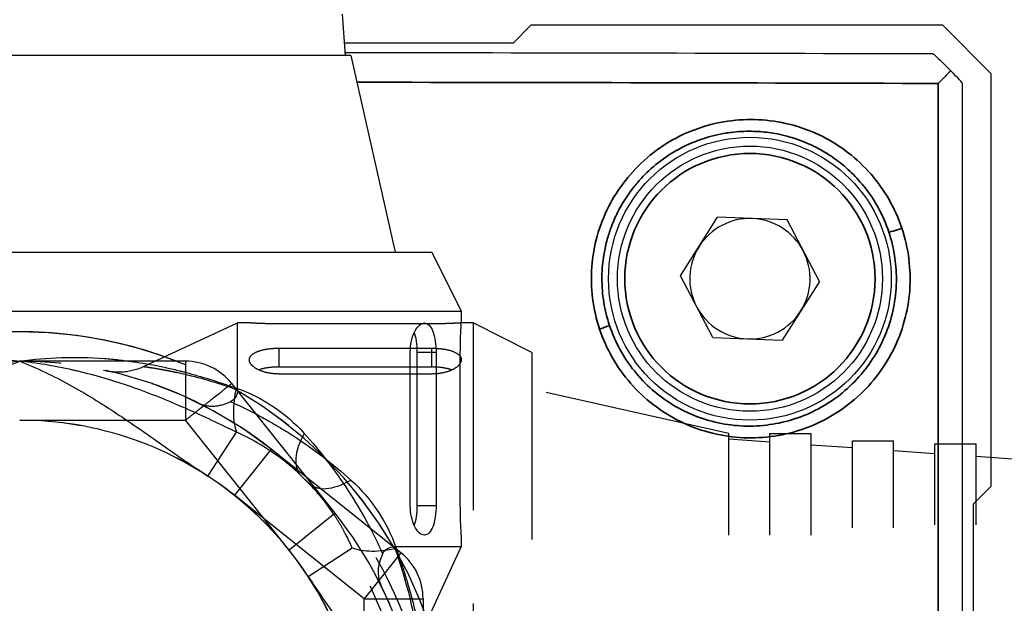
# Model space of a CAD drawing. Header units: millimetres. Extents: x 399 to 6233, y -1870 to 1602.
# Tile 376 of 656: x 4406 to 4423, y 631 to 641. Entities that reach past the tile are written whole.
import ezdxf

# ---------------------------------------------------------------- set-up
doc = ezdxf.new("R2010")
doc.units = ezdxf.units.MM
doc.linetypes.add('HIDDEN', pattern=[9.525, 6.35, -3.175])
doc.linetypes.add('SLD-實線', pattern=[0])
for name, color, linetype, lineweight in [('AM_5', 3, 'Continuous', 25), ('可見 (ISO)', 7, 'Continuous', 25), ('窄部可見 (ISO)', 7, 'Continuous', 35)]:
    doc.layers.add(name, color=color, linetype=linetype, lineweight=lineweight)
doc.layers.add('中繼線', color=7, linetype='Continuous')
doc.styles.add('尺寸標註', font='romans.shx', dxfattribs={"bigfont": 'CHINESET.SHX'})
doc.dimstyles.new('複本 CNS2-1$0', dxfattribs={"dimtxt": 2.5, "dimasz": 2, "dimexe": 1, "dimexo": 1, "dimgap": 1, "dimtad": 1, "dimtoh": 1, "dimdsep": 46, "dimtxsty": '尺寸標註', "dimcen": 0, "dimclrd": 2, "dimclre": 2, "dimclrt": 3, "dimadec": 0, "dimazin": 2, "dimtp": 0.1, "dimtm": 0.1, "dimtfac": 0.71, "dimtmove": 0, "dimatfit": 0, "dimfxl": 0, "dimlwd": 13, "dimlwe": 13, "dimarcsym": 0})

# ---------------------------------------------------------------- blocks, each defined once
blk = doc.blocks.new('*D163')
at = {"layer": 'AM_5', "color": 2, "lineweight": 13}
for p, q in [((4374.769, 632.897), (4374.769, 678.36)), ((4406.129, 663.439), (4406.129, 678.36)), ((4372.769, 677.36), (4339.245, 677.36)), ((4406.129, 677.36), (4374.769, 677.36)), ((4408.129, 677.36), (4410.129, 677.36))]:
    blk.add_line(p, q, dxfattribs=at)
at = {"layer": 'AM_5', "color": 2, "lineweight": -2}
for points in [[(4372.769, 677.693), (4372.769, 677.027), (4374.769, 677.36)], [(4408.129, 677.693), (4408.129, 677.027), (4406.129, 677.36)]]:
    blk.add_solid(points, dxfattribs=at)
at = {"layer": 'Defpoints', "color": 0, "lineweight": -2}
for p in [(4374.769, 677.36), (4406.129, 662.439), (4374.769, 631.897)]:
    blk.add_point(p, dxfattribs=at)
at = {"layer": 'AM_5', "color": 3, "insert": (4355.007, 682.348), "char_height": 2.5, "attachment_point": 5, "style": '尺寸標註'}
blk.add_mtext('WL\\P(空間保持至少100以上)', dxfattribs=at)
blk = doc.blocks.new('*D164')
at = {"layer": 'AM_5', "color": 2, "lineweight": 13}
for p, q in [((4444.103, 661.439), (4444.103, 664.108)), ((4444.103, 664.108), (4474.627, 664.108)), ((4410.948, 659.439), (4445.103, 659.439)), ((4444.103, 628.078), (4444.103, 659.439)), ((4441.49, 628.078), (4445.103, 628.078)), ((4444.103, 626.078), (4444.103, 624.078))]:
    blk.add_line(p, q, dxfattribs=at)
at = {"layer": 'AM_5', "color": 2, "lineweight": -2}
for points in [[(4443.77, 661.439), (4444.437, 661.439), (4444.103, 659.439)], [(4443.77, 626.078), (4444.437, 626.078), (4444.103, 628.078)]]:
    blk.add_solid(points, dxfattribs=at)
at = {"layer": 'Defpoints', "color": 0, "lineweight": -2}
for p in [(4409.948, 659.439), (4444.103, 659.439), (4440.49, 628.078)]:
    blk.add_point(p, dxfattribs=at)
at = {"layer": 'AM_5', "color": 3, "insert": (4459.865, 669.096), "char_height": 2.5, "attachment_point": 5, "style": '尺寸標註'}
blk.add_mtext('WW\\P(空間保持至少100以上)', dxfattribs=at)
blk = doc.blocks.new('90度接頭-側視')
for p, q in [((5.476, 12.74), (5.525, 12.04)), ((5.625, 12.04), (-5.625, 12.04)), ((5.625, 12.04), (6.375, 8.7)), ((-7, 8.7), (7, 8.7)), ((7, 8.7), (7.5, 7.7)), ((-7.5, 7.7), (7.5, 7.7)), ((7.5, 7.7), (7.5, 7.5)), ((6.633, 4.4), (6.633, 7)), ((7.071, 7), (6.752, 7)), ((6.752, 4.4), (6.752, 7)), ((7.071, 7), (7.071, 4.4)), ((7.483, 4.4), (7.483, 7)), ((3.195, 4.9), (3.682, 5.647)), ((6.752, 4.4), (7.071, 4.4)), ((7.5, 3.9), (7.5, 3.7)), ((7.5, 3.7), (6.362, 3.7)), ((6.76, 2.102), (7.5, 3.7)), ((6.14, 3.036), (6.14, 3.036))]:
    blk.add_line(p, q)
for radius, start, end in [(6.69, 73.7678, 73.7681), (5.85, 0, 56.8914), (6.85, 0, 45.7544)]:
    blk.add_arc((0, 0), radius, start, end)
for centre, major_axis, ratio, start_param, end_param in [((4.169, 6.393), (0.296, 0.955), 0.473491, 1.71655, 2.600464), ((5.477, 5.623), (-0.698, -0.716), 0.516783, 5.178714, 6.283185)]:
    blk.add_ellipse(centre, major_axis=major_axis, ratio=ratio, start_param=start_param, end_param=end_param)
for points, knots in [([(6.633, 7), (6.633, 7.064), (6.64, 7.132), (6.667, 7.255), (6.687, 7.311), (6.731, 7.399), (6.759, 7.437), (6.817, 7.488), (6.847, 7.5), (6.901, 7.5), (6.928, 7.488), (6.978, 7.438), (7, 7.399), (7.034, 7.31), (7.048, 7.254), (7.067, 7.131), (7.071, 7.064), (7.071, 7)], [-0.315449, -0.315449, -0.315449, -0.315449, -0.2961108, -0.2961108, -0.2767726, -0.2767726, -0.2563879, -0.2563879, -0.2360032, -0.2360032, -0.2159615, -0.2159615, -0.1959198, -0.1959198, -0.1768203, -0.1768203, -0.1577208, -0.1577208, -0.1577208, -0.1577208]), ([(7.483, 7), (7.483, 7.063), (7.484, 7.13), (7.487, 7.253), (7.49, 7.309), (7.494, 7.398), (7.496, 7.436), (7.499, 7.487), (7.5, 7.5), (7.5, 7.5)], [-0.30144527, -0.30144527, -0.30144527, -0.30144527, -0.28260494, -0.28260494, -0.2637646, -0.2637646, -0.24492428, -0.24492428, -0.22608395, -0.22608395, -0.22608395, -0.22608395]), ([(6.752, 7), (6.752, 7.064), (6.747, 7.131), (6.729, 7.248), (6.716, 7.298), (6.701, 7.339)], [-0.15843672, -0.15843672, -0.15843672, -0.15843672, -0.13931161, -0.13931161, -0.12225901, -0.12225901, -0.12225901, -0.12225901]), ([(-3.679, 6.393), (-3.518, 6.449), (-3.367, 6.499), (-3.226, 6.543), (-3.155, 6.565), (-3.087, 6.586), (-3.022, 6.605), (-2.989, 6.614), (-2.957, 6.623), (-2.926, 6.632), (-2.91, 6.636), (-2.895, 6.64), (-2.879, 6.645), (-2.872, 6.647), (-2.864, 6.649), (-2.857, 6.651), (-2.853, 6.652), (-2.849, 6.653), (-2.845, 6.654), (-2.842, 6.655), (-2.839, 6.655), (-2.834, 6.657), (-2.68, 6.698), (-2.526, 6.733), (-2.375, 6.764), (-2.299, 6.78), (-2.224, 6.794), (-2.149, 6.807), (-2.112, 6.814), (-2.075, 6.82), (-2.038, 6.826), (-2.019, 6.829), (-2, 6.832), (-1.982, 6.835), (-1.964, 6.837), (-1.947, 6.84), (-1.927, 6.843), (-1.606, 6.889), (-1.287, 6.913), (-0.972, 6.915), (-0.965, 6.915), (-0.957, 6.915), (-0.95, 6.915), (-0.87, 6.916), (-0.789, 6.915), (-0.709, 6.912), (-0.47, 6.904), (-0.233, 6.884), (0, 6.85)], [0, 0, 0, 0, 0.125, 0.125, 0.125, 0.1875, 0.1875, 0.1875, 0.21875, 0.21875, 0.21875, 0.234375, 0.234375, 0.234375, 0.242188, 0.242188, 0.242188, 0.246094, 0.246094, 0.246094, 0.25, 0.25, 0.25, 0.375, 0.375, 0.375, 0.4375, 0.4375, 0.4375, 0.46875, 0.46875, 0.46875, 0.484375, 0.484375, 0.484375, 0.5, 0.5, 0.5, 0.744385, 0.744385, 0.744385, 0.75, 0.75, 0.75, 0.8125, 0.8125, 0.8125, 1, 1, 1, 1]), ([(0, 6.85), (0.466, 6.917), (0.95, 6.933), (1.44, 6.896), (1.521, 6.89), (1.603, 6.882), (1.685, 6.873), (1.726, 6.869), (1.767, 6.864), (1.808, 6.859), (1.829, 6.856), (1.849, 6.854), (1.87, 6.851), (1.88, 6.849), (1.891, 6.848), (1.901, 6.847), (1.911, 6.845), (1.922, 6.843), (1.932, 6.842), (2.078, 6.821), (2.227, 6.795), (2.377, 6.764), (2.453, 6.749), (2.528, 6.732), (2.605, 6.714), (2.643, 6.705), (2.681, 6.696), (2.719, 6.686), (2.738, 6.681), (2.757, 6.677), (2.776, 6.672), (2.786, 6.669), (2.796, 6.667), (2.805, 6.664), (2.81, 6.663), (2.815, 6.662), (2.82, 6.66), (2.824, 6.659), (2.83, 6.658), (2.834, 6.657), (3.073, 6.593), (3.358, 6.506), (3.679, 6.393)], [0, 0, 0, 0, 0.375, 0.375, 0.375, 0.4375, 0.4375, 0.4375, 0.46875, 0.46875, 0.46875, 0.484375, 0.484375, 0.484375, 0.492187, 0.492187, 0.492187, 0.5, 0.5, 0.5, 0.625, 0.625, 0.625, 0.6875, 0.6875, 0.6875, 0.71875, 0.71875, 0.71875, 0.734375, 0.734375, 0.734375, 0.742187, 0.742187, 0.742187, 0.746094, 0.746094, 0.746094, 0.75, 0.75, 0.75, 1, 1, 1, 1]), ([(0, 6.85), (-0.039, 6.846), (-0.082, 6.841), (-0.13, 6.835), (-0.145, 6.833), (-0.162, 6.831), (-0.178, 6.829), (-0.245, 6.82), (-0.319, 6.809), (-0.4, 6.797), (-0.481, 6.784), (-0.569, 6.768), (-0.664, 6.75), (-0.712, 6.74), (-0.761, 6.73), (-0.812, 6.719), (-0.838, 6.714), (-0.864, 6.708), (-0.89, 6.702), (-0.903, 6.699), (-0.916, 6.696), (-0.93, 6.693), (-0.937, 6.692), (-0.943, 6.69), (-0.95, 6.689), (-0.957, 6.687), (-0.965, 6.685), (-0.97, 6.684), (-1.136, 6.645), (-1.298, 6.602), (-1.455, 6.556), (-1.536, 6.532), (-1.617, 6.507), (-1.695, 6.482), (-1.749, 6.464), (-1.802, 6.447), (-1.855, 6.429), (-1.868, 6.424), (-1.882, 6.419), (-1.896, 6.414), (-1.901, 6.413), (-1.904, 6.412), (-1.91, 6.41), (-2.229, 6.298), (-2.522, 6.179), (-2.789, 6.062), (-2.825, 6.047), (-2.86, 6.031), (-2.895, 6.015), (-3.19, 5.884), (-3.451, 5.757), (-3.682, 5.647)], [0.0002441, 0.0002441, 0.0002441, 0.0002441, 0.0471077, 0.0471077, 0.0471077, 0.0627289, 0.0627289, 0.0627289, 0.1252136, 0.1252136, 0.1252136, 0.1876984, 0.1876984, 0.1876984, 0.2189407, 0.2189407, 0.2189407, 0.2345619, 0.2345619, 0.2345619, 0.2423725, 0.2423725, 0.2423725, 0.2462778, 0.2462778, 0.2462778, 0.2501831, 0.2501831, 0.2501831, 0.3751526, 0.3751526, 0.3751526, 0.4402334, 0.4402334, 0.4402334, 0.4845273, 0.4845273, 0.4845273, 0.4963042, 0.4963042, 0.4963042, 0.5001221, 0.5001221, 0.5001221, 0.7204352, 0.7204352, 0.7204352, 0.750061, 0.750061, 0.750061, 1, 1, 1, 1]), ([(-3.195, 4.9), (-2.934, 5.071), (-2.678, 5.251), (-2.167, 5.61), (-1.911, 5.789), (-1.39, 6.133), (-1.125, 6.298), (-0.577, 6.598), (-0.294, 6.734), (0, 6.85)], [0, 0, 0, 0, 0.25, 0.25, 0.5, 0.5, 0.75, 0.75, 1, 1, 1, 1]), ([(3.682, 5.647), (3.451, 5.757), (3.19, 5.884), (2.896, 6.015), (2.861, 6.031), (2.825, 6.047), (2.789, 6.062), (2.522, 6.179), (2.229, 6.298), (1.91, 6.41), (1.898, 6.414), (1.891, 6.416), (1.882, 6.419), (1.744, 6.467), (1.601, 6.513), (1.454, 6.556), (1.298, 6.602), (1.137, 6.645), (0.973, 6.684), (0.951, 6.689), (0.926, 6.694), (0.903, 6.7), (0.57, 6.775), (0.268, 6.821), (0, 6.85)], [0, 0, 0, 0, 0.249939, 0.249939, 0.249939, 0.2797423, 0.2797423, 0.2797423, 0.4998779, 0.4998779, 0.4998779, 0.5076885, 0.5076885, 0.5076885, 0.6248474, 0.6248474, 0.6248474, 0.74918, 0.74918, 0.74918, 0.7654381, 0.7654381, 0.7654381, 0.9997559, 0.9997559, 0.9997559, 0.9997559]), ([(0, 6.85), (0.292, 6.735), (0.574, 6.6), (1.121, 6.3), (1.386, 6.136), (1.908, 5.791), (2.165, 5.611), (2.677, 5.251), (2.933, 5.071), (3.195, 4.9)], [0, 0, 0, 0, 0.25, 0.25, 0.5, 0.5, 0.75, 0.75, 1, 1, 1, 1]), ([(4.779, 4.907), (4.724, 4.961), (4.655, 5.025), (4.57, 5.096), (4.383, 5.253), (4.069, 5.457), (3.866, 5.559), (3.794, 5.596), (3.733, 5.624), (3.682, 5.647)], [0, 0, 0, 0, 0.25, 0.25, 0.25, 0.803278, 0.803278, 0.803278, 1, 1, 1, 1]), ([(4.833, 5.623), (4.97, 5.472), (5.1, 5.316), (5.349, 4.992), (5.467, 4.825), (5.807, 4.302), (5.999, 3.945), (6.164, 3.58)], [0, 0, 0, 0, 0.25, 0.25, 0.5, 0.5, 1, 1, 1, 1]), ([(7.071, 4.4), (7.071, 4.338), (7.067, 4.271), (7.049, 4.15), (7.035, 4.095), (7.002, 4.004), (6.98, 3.964), (6.929, 3.912), (6.901, 3.9), (6.846, 3.9), (6.815, 3.913), (6.756, 3.966), (6.728, 4.006), (6.684, 4.096), (6.666, 4.151), (6.64, 4.271), (6.633, 4.337), (6.633, 4.4)], [-0.1577208, -0.1577208, -0.1577208, -0.1577208, -0.1389869, -0.1389869, -0.120253, -0.120253, -0.0998464, -0.0998464, -0.0794397, -0.0794397, -0.0585168, -0.0585168, -0.037594, -0.037594, -0.018797, -0.018797, 0, 0, 0, 0]), ([(6.701, 4.061), (6.717, 4.103), (6.729, 4.154), (6.747, 4.271), (6.752, 4.338), (6.752, 4.4)], [-0.19459193, -0.19459193, -0.19459193, -0.19459193, -0.1771521, -0.1771521, -0.1584276, -0.1584276, -0.1584276, -0.1584276]), ([(7.5, 3.9), (7.5, 3.9), (7.499, 3.913), (7.496, 3.964), (7.494, 4.002), (7.49, 4.091), (7.487, 4.147), (7.484, 4.27), (7.483, 4.337), (7.483, 4.4)], [-0.07536132, -0.07536132, -0.07536132, -0.07536132, -0.05652099, -0.05652099, -0.03768067, -0.03768067, -0.01884034, -0.01884034, 0, 0, 0, 0]), ([(6.164, 3.58), (6.174, 3.6), (6.186, 3.618), (6.213, 3.648), (6.228, 3.66), (6.282, 3.693), (6.324, 3.7), (6.362, 3.7)], [0.0000014, 0.0000014, 0.0000014, 0.0000014, 0.00816984, 0.00816984, 0.01702645, 0.01702645, 0.0387401, 0.0387401, 0.0387401, 0.0387401]), ([(6.362, 3.7), (6.419, 3.544), (6.467, 3.4), (6.506, 3.268), (6.576, 3.036), (6.623, 2.842), (6.657, 2.684), (6.687, 2.547), (6.715, 2.39), (6.732, 2.292), (6.733, 2.281), (6.735, 2.271), (6.736, 2.262), (6.737, 2.26), (6.737, 2.259), (6.737, 2.258), (6.737, 2.255), (6.738, 2.252), (6.738, 2.25), (6.739, 2.247), (6.739, 2.245), (6.74, 2.242), (6.747, 2.195), (6.752, 2.16), (6.755, 2.136), (6.759, 2.113), (6.76, 2.102), (6.76, 2.102)], [0.0000001, 0.0000001, 0.0000001, 0.0000001, 0.0822466, 0.0822466, 0.0822466, 0.2265454, 0.2265454, 0.2265454, 0.3520214, 0.3520214, 0.3520214, 0.3653496, 0.3653496, 0.3653496, 0.3671875, 0.3671875, 0.3671875, 0.3710937, 0.3710937, 0.3710937, 0.375, 0.375, 0.375, 0.4375, 0.4375, 0.4375, 0.4986772, 0.4986772, 0.4986772, 0.4986772]), ([(6.164, 3.58), (6.118, 3.484), (6.092, 3.387), (6.084, 3.214), (6.098, 3.136), (6.131, 3.056), (6.135, 3.046), (6.14, 3.036)], [0.00000157, 0.00000157, 0.00000157, 0.00000157, 0.03773377, 0.03773377, 0.07068367, 0.07068367, 0.07542641, 0.07542641, 0.07542641, 0.07542641])]:
    blk.add_open_spline(points, degree=3, knots=knots)
blk.add_open_spline([(3.679, 6.393), (4.13, 6.235), (4.512, 5.978), (4.833, 5.623)], degree=3)
blk = doc.blocks.new('90接頭方向組合')
at = {"layer": '中繼線', "color": 1, "linetype": 'HIDDEN', "ltscale": 0.5}
for p, q in [((46.524, 51.182), (48.122, 51.922)), ((48.122, 50.784), (48.122, 51.922)), ((48.322, 51.922), (48.122, 51.922)), ((51.422, 51.906), (48.822, 51.906)), ((52.122, 51.922), (51.922, 51.922)), ((52.122, 51.922), (52.122, 36.922)), ((53.122, 51.422), (52.122, 51.922)), ((48.822, 51.493), (51.422, 51.493)), ((48.822, 51.493), (48.822, 51.174)), ((51.422, 51.174), (51.422, 51.493)), ((53.122, 51.422), (53.122, 37.422)), ((47.24, 51.272), (44.422, 51.272)), ((47.24, 51.272), (47.24, 50.272)), ((48.822, 51.174), (51.422, 51.174)), ((51.422, 51.055), (48.822, 51.055)), ((49.779, 48.692), (48.022, 50.895)), ((56.462, 50.047), (53.122, 50.797)), ((44.422, 50.272), (47.24, 50.272)), ((48.997, 48.068), (47.24, 50.272)), ((56.462, 38.797), (56.462, 50.047)), ((57.162, 38.797), (57.162, 50.047)), ((57.162, 50.047), (57.862, 50.047)), ((57.862, 38.797), (57.862, 50.047)), ((57.162, 49.898), (56.462, 49.947)), ((58.562, 49.8), (57.862, 49.849)), ((58.562, 38.922), (58.562, 49.922)), ((58.562, 49.922), (59.262, 49.922)), ((59.262, 38.922), (59.262, 49.922)), ((59.962, 38.972), (59.962, 49.872)), ((59.962, 49.872), (60.662, 49.872)), ((60.662, 38.972), (60.662, 49.872)), ((48.692, 49.779), (48.068, 48.997)), ((50.895, 48.022), (48.692, 49.779)), ((59.962, 49.702), (59.262, 49.751)), ((61.362, 49.605), (60.662, 49.654)), ((50.272, 47.24), (48.068, 48.997)), ((49.779, 48.692), (48.997, 48.068)), ((49.322, 47.618), (50.069, 48.104)), ((50.895, 48.022), (50.272, 47.24)), ((50.272, 44.422), (50.272, 47.24)), ((50.272, 47.24), (51.272, 47.24)), ((51.272, 47.24), (51.272, 44.422))]:
    blk.add_line(p, q, dxfattribs=at)
for centre, radius, start, end in [((44.422, 44.422), 7.35, 30.1895, 149.8105), ((44.422, 44.422), 7.35, 70.4443, 111.2555), ((44.422, 44.422), 7.35, 68.7445, 109.5557), ((44.422, 44.422), 6.85, 51.4451, 128.5549), ((44.422, 44.422), 6.85, 44.2456, 90), ((47.24, 50.272), 1, 38.5549, 90), ((44.422, 44.422), 7.35, 300.1895, 59.8105), ((44.422, 44.422), 5.85, 33.1086, 90), ((44.422, 44.422), 6.85, 321.4451, 38.5549), ((50.272, 47.24), 1, 0, 51.4451)]:
    blk.add_arc(centre, radius, start, end, dxfattribs=at)
for centre, major_axis, ratio, start_param, end_param in [((50.046, 49.899), (-0.716, -0.698), 0.516783, 0, 1.104471), ((50.815, 48.591), (0.955, 0.296), 0.473491, 3.682721, 4.566635)]:
    blk.add_ellipse(centre, major_axis=major_axis, ratio=ratio, start_param=start_param, end_param=end_param, dxfattribs=at)
for points, knots in [([(48.822, 51.906), (48.759, 51.906), (48.692, 51.906), (48.569, 51.91), (48.513, 51.912), (48.424, 51.916), (48.386, 51.918), (48.335, 51.921), (48.322, 51.922), (48.322, 51.922)], [-0.15072264, -0.15072264, -0.15072264, -0.15072264, -0.1318823, -0.1318823, -0.11304196, -0.11304196, -0.09420164, -0.09420164, -0.07536132, -0.07536132, -0.07536132, -0.07536132]), ([(51.922, 51.922), (51.922, 51.922), (51.91, 51.921), (51.859, 51.918), (51.82, 51.916), (51.731, 51.912), (51.675, 51.91), (51.552, 51.906), (51.485, 51.906), (51.422, 51.906)], [-0.22608395, -0.22608395, -0.22608395, -0.22608395, -0.20724363, -0.20724363, -0.18840331, -0.18840331, -0.16956297, -0.16956297, -0.15072264, -0.15072264, -0.15072264, -0.15072264]), ([(48.822, 51.055), (48.76, 51.055), (48.693, 51.062), (48.573, 51.088), (48.519, 51.107), (48.428, 51.15), (48.388, 51.178), (48.335, 51.237), (48.322, 51.268), (48.322, 51.323), (48.335, 51.352), (48.387, 51.402), (48.427, 51.424), (48.517, 51.458), (48.572, 51.471), (48.693, 51.489), (48.76, 51.493), (48.822, 51.493)], [-0.1577208, -0.1577208, -0.1577208, -0.1577208, -0.1389238, -0.1389238, -0.1201268, -0.1201268, -0.0992039, -0.0992039, -0.078281, -0.078281, -0.0578744, -0.0578744, -0.0374678, -0.0374678, -0.0187339, -0.0187339, 0, 0, 0, 0]), ([(51.422, 51.493), (51.486, 51.493), (51.553, 51.489), (51.677, 51.47), (51.732, 51.456), (51.821, 51.423), (51.86, 51.4), (51.91, 51.351), (51.922, 51.323), (51.922, 51.269), (51.91, 51.239), (51.859, 51.181), (51.821, 51.153), (51.733, 51.109), (51.678, 51.089), (51.555, 51.063), (51.487, 51.055), (51.422, 51.055)], [-0.315449, -0.315449, -0.315449, -0.315449, -0.2963495, -0.2963495, -0.27725, -0.27725, -0.2572083, -0.2572083, -0.2371665, -0.2371665, -0.2167818, -0.2167818, -0.1963971, -0.1963971, -0.1770589, -0.1770589, -0.1577208, -0.1577208, -0.1577208, -0.1577208]), ([(45.926, 51.105), (45.915, 51.108), (45.88, 51.115), (45.893, 51.113), (45.893, 51.112), (45.894, 51.112), (45.895, 51.112), (45.896, 51.112), (45.896, 51.112), (45.897, 51.112), (45.898, 51.111), (45.9, 51.111), (45.902, 51.111), (45.928, 51.105), (45.954, 51.101), (46.032, 51.091), (46.085, 51.089), (46.269, 51.095), (46.404, 51.127), (46.524, 51.182)], [0.0000018, 0.0000018, 0.0000018, 0.0000018, 0.0640841, 0.0640841, 0.0650813, 0.0650813, 0.0653301, 0.0653301, 0.0654529, 0.0654529, 0.0656993, 0.0656993, 0.066189, 0.066189, 0.0740078, 0.0740078, 0.0896791, 0.0896791, 0.1295064, 0.1295064, 0.1295064, 0.1295064]), ([(46.524, 51.182), (46.524, 51.182), (46.536, 51.181), (46.56, 51.177), (46.562, 51.177), (46.563, 51.177), (46.565, 51.177), (46.586, 51.174), (46.613, 51.17), (46.649, 51.164), (46.652, 51.164), (46.654, 51.163), (46.657, 51.163), (46.66, 51.162), (46.663, 51.162), (46.666, 51.162), (46.672, 51.161), (46.678, 51.16), (46.684, 51.159), (46.722, 51.153), (46.768, 51.145), (46.822, 51.135), (46.853, 51.13), (46.886, 51.124), (46.922, 51.117), (46.939, 51.114), (46.958, 51.11), (46.977, 51.106), (46.987, 51.104), (46.996, 51.102), (47.006, 51.1), (47.011, 51.099), (47.016, 51.098), (47.021, 51.097), (47.023, 51.097), (47.026, 51.096), (47.029, 51.096), (47.031, 51.095), (47.034, 51.095), (47.036, 51.094), (47.059, 51.089), (47.083, 51.084), (47.107, 51.079), (47.264, 51.045), (47.458, 50.998), (47.688, 50.929), (47.821, 50.889), (47.965, 50.842), (48.122, 50.784)], [0.4996312, 0.4996312, 0.4996312, 0.4996312, 0.5625, 0.5625, 0.5625, 0.5670909, 0.5670909, 0.5670909, 0.6171875, 0.6171875, 0.6171875, 0.6210938, 0.6210938, 0.6210938, 0.625, 0.625, 0.625, 0.6335102, 0.6335102, 0.6335102, 0.6875, 0.6875, 0.6875, 0.71875, 0.71875, 0.71875, 0.734375, 0.734375, 0.734375, 0.7421875, 0.7421875, 0.7421875, 0.7460938, 0.7460938, 0.7460938, 0.7480469, 0.7480469, 0.7480469, 0.75, 0.75, 0.75, 0.7726181, 0.7726181, 0.7726181, 0.9168736, 0.9168736, 0.9168736, 1, 1, 1, 1]), ([(48.822, 51.174), (48.76, 51.174), (48.694, 51.17), (48.576, 51.152), (48.525, 51.139), (48.483, 51.124)], [-0.3168552, -0.3168552, -0.3168552, -0.3168552, -0.2981307, -0.2981307, -0.28069087, -0.28069087, -0.28069087, -0.28069087]), ([(51.761, 51.124), (51.72, 51.139), (51.67, 51.151), (51.554, 51.17), (51.486, 51.174), (51.422, 51.174)], [-0.03617771, -0.03617771, -0.03617771, -0.03617771, -0.01912511, -0.01912511, 0, 0, 0, 0]), ([(47.24, 50.272), (47.309, 50.327), (47.369, 50.375), (47.419, 50.415), (47.444, 50.435), (47.466, 50.453), (47.486, 50.468), (47.496, 50.476), (47.506, 50.484), (47.515, 50.491), (47.519, 50.494), (47.524, 50.498), (47.528, 50.501), (47.532, 50.504), (47.533, 50.505), (47.54, 50.511), (47.594, 50.554), (47.642, 50.593), (47.684, 50.626), (47.705, 50.643), (47.725, 50.659), (47.743, 50.673), (47.752, 50.68), (47.761, 50.687), (47.769, 50.694), (47.774, 50.697), (47.778, 50.7), (47.782, 50.704), (47.784, 50.705), (47.786, 50.707), (47.788, 50.708), (47.79, 50.71), (47.791, 50.711), (47.793, 50.713), (47.88, 50.782), (47.936, 50.827), (47.972, 50.854), (48.007, 50.882), (48.022, 50.895), (48.022, 50.895)], [0, 0, 0, 0, 0.125, 0.125, 0.125, 0.1875, 0.1875, 0.1875, 0.21875, 0.21875, 0.21875, 0.234375, 0.234375, 0.234375, 0.25, 0.25, 0.25, 0.375, 0.375, 0.375, 0.4375, 0.4375, 0.4375, 0.46875, 0.46875, 0.46875, 0.484375, 0.484375, 0.484375, 0.492187, 0.492187, 0.492187, 0.5, 0.5, 0.5, 0.75, 0.75, 0.75, 1, 1, 1, 1]), ([(48.122, 50.784), (48.122, 50.746), (48.115, 50.704), (48.083, 50.651), (48.07, 50.635), (48.04, 50.608), (48.023, 50.597), (48.002, 50.587)], [0.00000387, 0.00000387, 0.00000387, 0.00000387, 0.0217163, 0.0217163, 0.03057237, 0.03057237, 0.03874012, 0.03874012, 0.03874012, 0.03874012]), ([(47.459, 50.562), (47.468, 50.558), (47.478, 50.553), (47.559, 50.52), (47.636, 50.507), (47.81, 50.514), (47.906, 50.54), (48.002, 50.587)], [-0.00471986, -0.00471986, -0.00471986, -0.00471986, 0, 0, 0.03295232, 0.03295232, 0.07067013, 0.07067013, 0.07067013, 0.07067013]), ([(48.002, 50.587), (48.184, 50.504), (48.365, 50.415), (48.543, 50.318), (48.722, 50.22), (48.899, 50.115), (49.073, 50.003), (49.419, 49.777), (49.744, 49.529), (50.046, 49.255)], [0, 0, 0, 0, 0.25, 0.25, 0.25, 0.5, 0.5, 0.5, 1, 1, 1, 1]), ([(48.068, 48.997), (47.551, 49.41), (46.978, 49.726), (46.354, 49.944), (45.729, 50.163), (45.084, 50.272), (44.422, 50.272), (43.76, 50.272), (43.116, 50.163), (42.491, 49.944), (41.866, 49.726), (41.294, 49.41), (40.776, 48.997)], [0, 0, 0, 0, 0.25, 0.25, 0.25, 0.5, 0.5, 0.5, 0.75, 0.75, 0.75, 1, 1, 1, 1]), ([(50.069, 48.104), (50.04, 48.168), (50.002, 48.251), (49.95, 48.349), (49.924, 48.398), (49.895, 48.451), (49.862, 48.507), (49.828, 48.564), (49.788, 48.627), (49.748, 48.687), (49.588, 48.925), (49.438, 49.09), (49.329, 49.202)], [0, 0, 0, 0, 0.25, 0.25, 0.25, 0.375, 0.375, 0.375, 0.5, 0.5, 0.5, 1, 1, 1, 1]), ([(48.997, 40.776), (49.41, 41.294), (49.726, 41.866), (49.944, 42.491), (50.163, 43.116), (50.272, 43.76), (50.272, 44.422), (50.272, 45.084), (50.163, 45.729), (49.944, 46.354), (49.726, 46.979), (49.41, 47.55), (48.997, 48.068)], [0, 0, 0, 0, 0.25, 0.25, 0.25, 0.5, 0.5, 0.5, 0.75, 0.75, 0.75, 1, 1, 1, 1]), ([(51.272, 44.422), (51.268, 44.461), (51.263, 44.505), (51.257, 44.552), (51.255, 44.568), (51.253, 44.584), (51.251, 44.601), (51.242, 44.667), (51.232, 44.741), (51.219, 44.822), (51.206, 44.903), (51.19, 44.991), (51.172, 45.086), (51.163, 45.134), (51.153, 45.183), (51.142, 45.234), (51.136, 45.26), (51.131, 45.286), (51.125, 45.312), (51.122, 45.325), (51.119, 45.339), (51.116, 45.352), (51.114, 45.359), (51.113, 45.365), (51.111, 45.372), (51.109, 45.379), (51.107, 45.387), (51.106, 45.393), (51.067, 45.559), (51.024, 45.72), (50.978, 45.877), (50.954, 45.959), (50.929, 46.039), (50.904, 46.118), (50.886, 46.171), (50.869, 46.224), (50.851, 46.277), (50.846, 46.291), (50.841, 46.305), (50.837, 46.318), (50.835, 46.323), (50.834, 46.326), (50.832, 46.332), (50.721, 46.651), (50.601, 46.945), (50.484, 47.211), (50.469, 47.247), (50.453, 47.283), (50.438, 47.317), (50.306, 47.612), (50.18, 47.873), (50.069, 48.104)], [0.0002441, 0.0002441, 0.0002441, 0.0002441, 0.0471077, 0.0471077, 0.0471077, 0.0627289, 0.0627289, 0.0627289, 0.1252136, 0.1252136, 0.1252136, 0.1876984, 0.1876984, 0.1876984, 0.2189407, 0.2189407, 0.2189407, 0.2345619, 0.2345619, 0.2345619, 0.2423725, 0.2423725, 0.2423725, 0.2462778, 0.2462778, 0.2462778, 0.2501831, 0.2501831, 0.2501831, 0.3751526, 0.3751526, 0.3751526, 0.4402334, 0.4402334, 0.4402334, 0.4845273, 0.4845273, 0.4845273, 0.4963042, 0.4963042, 0.4963042, 0.5001221, 0.5001221, 0.5001221, 0.7204352, 0.7204352, 0.7204352, 0.750061, 0.750061, 0.750061, 1, 1, 1, 1]), ([(50.815, 48.101), (50.872, 47.941), (50.922, 47.789), (50.966, 47.648), (50.988, 47.577), (51.008, 47.509), (51.027, 47.444), (51.036, 47.411), (51.045, 47.379), (51.054, 47.348), (51.058, 47.332), (51.063, 47.317), (51.067, 47.302), (51.069, 47.294), (51.071, 47.286), (51.073, 47.279), (51.074, 47.275), (51.075, 47.271), (51.076, 47.268), (51.077, 47.264), (51.078, 47.261), (51.079, 47.256), (51.12, 47.102), (51.156, 46.949), (51.187, 46.797), (51.202, 46.722), (51.217, 46.646), (51.23, 46.572), (51.236, 46.534), (51.242, 46.497), (51.248, 46.46), (51.251, 46.441), (51.254, 46.423), (51.257, 46.404), (51.26, 46.386), (51.262, 46.369), (51.265, 46.349), (51.311, 46.028), (51.335, 45.709), (51.338, 45.394), (51.338, 45.387), (51.338, 45.38), (51.338, 45.372), (51.338, 45.292), (51.337, 45.212), (51.334, 45.132), (51.327, 44.892), (51.306, 44.655), (51.272, 44.422)], [0, 0, 0, 0, 0.125, 0.125, 0.125, 0.1875, 0.1875, 0.1875, 0.21875, 0.21875, 0.21875, 0.234375, 0.234375, 0.234375, 0.242188, 0.242188, 0.242188, 0.246094, 0.246094, 0.246094, 0.25, 0.25, 0.25, 0.375, 0.375, 0.375, 0.4375, 0.4375, 0.4375, 0.46875, 0.46875, 0.46875, 0.484375, 0.484375, 0.484375, 0.5, 0.5, 0.5, 0.744385, 0.744385, 0.744385, 0.75, 0.75, 0.75, 0.8125, 0.8125, 0.8125, 1, 1, 1, 1]), ([(49.322, 47.618), (49.493, 47.356), (49.673, 47.101), (50.032, 46.589), (50.212, 46.333), (50.556, 45.812), (50.72, 45.547), (51.021, 44.999), (51.156, 44.717), (51.272, 44.422)], [0, 0, 0, 0, 0.25, 0.25, 0.5, 0.5, 0.75, 0.75, 1, 1, 1, 1])]:
    blk.add_open_spline(points, degree=3, knots=knots, dxfattribs=at)
blk.add_open_spline([(50.046, 49.255), (50.4, 48.934), (50.657, 48.552), (50.815, 48.101)], degree=3, dxfattribs=at)
at = {"layer": '中繼線'}
blk.add_blockref('90度接頭-側視', (44.422, 44.422), dxfattribs=at)

msp = doc.modelspace()

# ---------------------------------------------------------------- linework, layer by layer
at = {"layer": '可見 (ISO)'}
for p, q in [((4414.807, 640.628), (4414.507, 640.328)), ((4421.807, 640.628), (4414.807, 640.628)), ((4422.629, 639.806), (4421.807, 640.628)), ((4414.507, 640.328), (4411.64, 640.328)), ((4422.629, 632.806), (4422.629, 639.806)), ((4422.142, 582.065), (4422.142, 639.641)), ((4417.35, 636.377), (4417.981, 637.374)), ((4419.161, 637.326), (4417.981, 637.374)), ((4419.709, 636.28), (4419.161, 637.326)), ((4417.898, 635.331), (4417.35, 636.377)), ((4419.709, 636.28), (4419.077, 635.283)), ((4417.898, 635.331), (4419.077, 635.283)), ((4422.329, 632.506), (4422.629, 632.806)), ((4422.329, 606.178), (4422.329, 632.506))]:
    msp.add_line(p, q, dxfattribs=at)
for radius in [2.4, 2.25]:
    msp.add_circle((4418.529, 636.328), radius, dxfattribs=at)
for start, end in [(87.6529, 147.6529), (27.6529, 87.6529), (147.6529, 207.6529), (327.6529, 27.6529), (207.6529, 267.6529), (267.6529, 327.6529)]:
    msp.add_arc((4418.529, 636.328), 1.022, start, end, dxfattribs=at)
at = {"layer": '可見 (ISO)', "color": 7, "linetype": 'SLD-實線', "lineweight": 25}
for start, end in [(149.2017, 331.8337), (331.8337, 30.1025)]:
    msp.add_arc((4406.129, 628.078), 7, start, end, dxfattribs=at)
at = {"layer": '可見 (ISO)'}
for centre, major_axis, ratio, start_param, end_param in [((4408.011, 638.959), (79.219, -0.029), 0.015218, 1.397872, 1.524835), ((4421.642, 640.142), (0.5, -0.5), 0.017447, 0.017461, 0.959029)]:
    msp.add_ellipse(centre, major_axis=major_axis, ratio=ratio, start_param=start_param, end_param=end_param, dxfattribs=at)
for points, knots in [([(4421.642, 640.141), (4421.643, 640.142), (4421.645, 640.14), (4421.654, 640.134), (4421.66, 640.128), (4421.685, 640.105), (4421.709, 640.083), (4421.765, 640.03), (4421.795, 640), (4421.862, 639.935), (4421.899, 639.899), (4421.937, 639.861)], [0.00000013, 0.00000013, 0.00000013, 0.00000013, 0.00755658, 0.00755658, 0.01551346, 0.01551346, 0.03152563, 0.03152563, 0.04651129, 0.04651129, 0.06269655, 0.06269655, 0.06269655, 0.06269655]), ([(4421.937, 639.861), (4421.905, 639.827), (4421.872, 639.791), (4421.811, 639.727), (4421.784, 639.699), (4421.747, 639.661), (4421.738, 639.651), (4421.728, 639.642)], [-0.02749976, -0.02749976, -0.02749976, -0.02749976, -0.0118446, -0.0118446, 0, 0, 0.00422445, 0.00422445, 0.00422445, 0.00422445])]:
    msp.add_open_spline(points, degree=3, knots=knots, dxfattribs=at)
at = {"layer": '窄部可見 (ISO)'}
msp.add_line((4421.728, 582.065), (4421.728, 639.642), dxfattribs=at)
msp.add_circle((4418.529, 636.328), 2.125, dxfattribs=at)
for centre, major_axis, ratio, start_param, end_param in [((4406.129, 638.077), (-91.487, 0), 0.017357, 4.541053, 4.649742), ((4421.078, 637.184), (-0.19, -0.063), 0.052469, 0.034955, 1.726733), ((4415.955, 635.473), (0.19, 0.063), 0.034258, 4.814652, 6.248258)]:
    msp.add_ellipse(centre, major_axis=major_axis, ratio=ratio, start_param=start_param, end_param=end_param, dxfattribs=at)
for points, knots in [([(4415.977, 635.473), (4415.92, 635.643), (4415.881, 635.816), (4415.836, 636.172), (4415.832, 636.353), (4415.858, 636.707), (4415.889, 636.881), (4415.984, 637.223), (4416.05, 637.392), (4416.21, 637.707), (4416.305, 637.856), (4416.525, 638.136), (4416.648, 638.265), (4416.916, 638.494), (4417.062, 638.596), (4417.371, 638.77), (4417.532, 638.84), (4417.867, 638.95), (4418.042, 638.989), (4418.391, 639.031), (4418.566, 639.036), (4418.918, 639.01), (4419.093, 638.979), (4419.431, 638.887), (4419.595, 638.824), (4419.913, 638.665), (4420.062, 638.572), (4420.339, 638.357), (4420.47, 638.234), (4420.702, 637.967), (4420.804, 637.824), (4420.98, 637.517), (4421.054, 637.353), (4421.11, 637.184)], [0.016607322, 0.016607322, 0.016607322, 0.016607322, 0.017144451, 0.017144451, 0.01768158, 0.01768158, 0.018218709, 0.018218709, 0.018755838, 0.018755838, 0.019292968, 0.019292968, 0.019830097, 0.019830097, 0.020367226, 0.020367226, 0.020904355, 0.020904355, 0.021441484, 0.021441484, 0.021978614, 0.021978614, 0.022515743, 0.022515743, 0.023052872, 0.023052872, 0.023590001, 0.023590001, 0.02412713, 0.02412713, 0.02466426, 0.02466426, 0.025201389, 0.025201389, 0.025201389, 0.025201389]), ([(4420.888, 637.12), (4420.841, 637.261), (4420.782, 637.398), (4420.711, 637.527), (4420.641, 637.657), (4420.559, 637.778), (4420.468, 637.893), (4420.447, 637.919), (4420.426, 637.944), (4420.404, 637.969), (4420.329, 638.055), (4420.248, 638.137), (4420.163, 638.211), (4420.125, 638.244), (4420.087, 638.276), (4420.048, 638.306), (4419.972, 638.365), (4419.892, 638.42), (4419.81, 638.469), (4419.753, 638.504), (4419.695, 638.536), (4419.635, 638.566), (4419.563, 638.602), (4419.49, 638.634), (4419.415, 638.663), (4419.338, 638.693), (4419.259, 638.719), (4419.18, 638.741), (4419.119, 638.757), (4419.058, 638.772), (4418.996, 638.784), (4418.898, 638.803), (4418.798, 638.816), (4418.698, 638.824), (4418.652, 638.827), (4418.605, 638.829), (4418.559, 638.83), (4418.443, 638.832), (4418.327, 638.826), (4418.211, 638.811), (4418.182, 638.808), (4418.153, 638.804), (4418.124, 638.799), (4417.992, 638.778), (4417.86, 638.746), (4417.733, 638.704), (4417.721, 638.7), (4417.709, 638.696), (4417.697, 638.692), (4417.559, 638.644), (4417.426, 638.584), (4417.297, 638.512), (4417.294, 638.511), (4417.29, 638.509), (4417.287, 638.507), (4417.162, 638.436), (4417.043, 638.354), (4416.932, 638.264), (4416.916, 638.251), (4416.901, 638.238), (4416.885, 638.224), (4416.79, 638.142), (4416.701, 638.053), (4416.618, 637.956), (4416.593, 637.927), (4416.569, 637.898), (4416.546, 637.869), (4416.444, 637.738), (4416.357, 637.6), (4416.283, 637.454), (4416.242, 637.371), (4416.204, 637.285), (4416.172, 637.197), (4416.147, 637.13), (4416.125, 637.062), (4416.106, 636.993), (4416.062, 636.835), (4416.035, 636.674), (4416.023, 636.509), (4416.018, 636.449), (4416.016, 636.389), (4416.016, 636.328)], [0.008468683, 0.008468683, 0.008468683, 0.008468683, 0.008913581, 0.008913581, 0.008913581, 0.009358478, 0.009358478, 0.009358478, 0.009459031, 0.009459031, 0.009459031, 0.009803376, 0.009803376, 0.009803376, 0.009954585, 0.009954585, 0.009954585, 0.010248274, 0.010248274, 0.010248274, 0.010450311, 0.010450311, 0.010450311, 0.010693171, 0.010693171, 0.010693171, 0.010946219, 0.010946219, 0.010946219, 0.011138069, 0.011138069, 0.011138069, 0.011442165, 0.011442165, 0.011442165, 0.011582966, 0.011582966, 0.011582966, 0.011937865, 0.011937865, 0.011937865, 0.012027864, 0.012027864, 0.012027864, 0.012433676, 0.012433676, 0.012433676, 0.012472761, 0.012472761, 0.012472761, 0.012917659, 0.012917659, 0.012917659, 0.012929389, 0.012929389, 0.012929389, 0.013362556, 0.013362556, 0.013362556, 0.01342506, 0.01342506, 0.01342506, 0.013807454, 0.013807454, 0.013807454, 0.013920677, 0.013920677, 0.013920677, 0.014416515, 0.014416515, 0.014416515, 0.014697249, 0.014697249, 0.014697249, 0.014911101, 0.014911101, 0.014911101, 0.015406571, 0.015406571, 0.015406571, 0.015587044, 0.015587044, 0.015587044, 0.015587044]), ([(4421.11, 637.184), (4421.167, 637.015), (4421.207, 636.839), (4421.251, 636.487), (4421.255, 636.31), (4421.23, 635.954), (4421.199, 635.777), (4421.104, 635.436), (4421.04, 635.27), (4420.879, 634.952), (4420.784, 634.803), (4420.566, 634.525), (4420.442, 634.395), (4420.174, 634.165), (4420.031, 634.065), (4419.724, 633.891), (4419.56, 633.819), (4419.061, 633.654), (4418.702, 633.609), (4418.178, 633.646), (4418.002, 633.676), (4417.66, 633.769), (4417.496, 633.831), (4417.181, 633.988), (4417.028, 634.083), (4416.748, 634.299), (4416.62, 634.42), (4416.386, 634.688), (4416.282, 634.834), (4416.107, 635.141), (4416.034, 635.302), (4415.977, 635.473)], [0.008007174, 0.008007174, 0.008007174, 0.008007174, 0.008544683, 0.008544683, 0.009082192, 0.009082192, 0.009619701, 0.009619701, 0.010157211, 0.010157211, 0.01069472, 0.01069472, 0.011232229, 0.011232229, 0.011769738, 0.011769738, 0.012307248, 0.012307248, 0.013382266, 0.013382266, 0.013919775, 0.013919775, 0.014457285, 0.014457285, 0.014994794, 0.014994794, 0.015532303, 0.015532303, 0.016069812, 0.016069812, 0.016607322, 0.016607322, 0.016607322, 0.016607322]), ([(4421.017, 636.328), (4421.017, 636.462), (4421.006, 636.595), (4420.963, 636.861), (4420.931, 636.993), (4420.888, 637.12)], [0.0076605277, 0.0076605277, 0.0076605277, 0.0076605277, 0.0080646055, 0.0080646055, 0.0084686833, 0.0084686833, 0.0084686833, 0.0084686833]), ([(4416.016, 636.328), (4416.016, 636.194), (4416.027, 636.059), (4416.07, 635.794), (4416.102, 635.664), (4416.145, 635.536)], [0.0155870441, 0.0155870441, 0.0155870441, 0.0155870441, 0.0159893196, 0.0159893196, 0.0163915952, 0.0163915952, 0.0163915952, 0.0163915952]), ([(4416.145, 635.536), (4416.24, 635.253), (4416.381, 634.994), (4416.66, 634.647), (4416.761, 634.541), (4416.982, 634.348), (4417.102, 634.261), (4417.354, 634.108), (4417.486, 634.044), (4417.758, 633.94), (4417.901, 633.899), (4418.189, 633.844), (4418.334, 633.829), (4418.625, 633.825), (4418.773, 633.836), (4419.062, 633.883), (4419.203, 633.919), (4419.478, 634.015), (4419.614, 634.076), (4419.869, 634.219), (4419.989, 634.301), (4420.215, 634.487), (4420.322, 634.591), (4420.512, 634.815), (4420.597, 634.934), (4420.746, 635.187), (4420.811, 635.323), (4420.913, 635.599), (4420.951, 635.741), (4421.004, 636.032), (4421.017, 636.181), (4421.017, 636.328)], [0.000541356, 0.000541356, 0.000541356, 0.000541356, 0.001431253, 0.001431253, 0.001876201, 0.001876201, 0.002321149, 0.002321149, 0.002766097, 0.002766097, 0.003211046, 0.003211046, 0.003655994, 0.003655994, 0.004100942, 0.004100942, 0.00454589, 0.00454589, 0.004990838, 0.004990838, 0.005435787, 0.005435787, 0.005880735, 0.005880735, 0.006325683, 0.006325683, 0.006770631, 0.006770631, 0.00721558, 0.00721558, 0.007660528, 0.007660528, 0.007660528, 0.007660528])]:
    msp.add_open_spline(points, degree=3, knots=knots, dxfattribs=at)

# ---------------------------------------------------------------- block references
at = {"layer": '中繼線', "color": 0, "linetype": 'ByBlock', "lineweight": -2}
msp.add_blockref('90接頭方向組合', (4361.707, 583.656), dxfattribs=at)

# ---------------------------------------------------------------- dimensions: what is measured, and where the dimension line sits
at = {"layer": 'AM_5'}
dim = msp.add_linear_dim(base=(4374.769, 677.36), p1=(4406.129, 662.439), p2=(4374.769, 631.897), text='WL\\P(空間保持至少100以上)', dimstyle='複本 CNS2-1$0', override={"dimdec": 1, "dimtix": 1}, dxfattribs=at)
dim.commit()
dim.dimension.update_dxf_attribs({"geometry": '*D163', "text_midpoint": (4355.007, 677.36), "dimtype": 160})
dim = msp.add_linear_dim(base=(4444.103, 659.439), p1=(4440.49, 628.078), p2=(4409.948, 659.439), angle=90, text='WW\\P(空間保持至少100以上)', dimstyle='複本 CNS2-1$0', override={"dimdec": 1, "dimtix": 1}, dxfattribs=at)
dim.commit()
dim.dimension.update_dxf_attribs({"geometry": '*D164', "text_midpoint": (4459.865, 664.108), "dimtype": 160})

doc.saveas('drawing.dxf')
